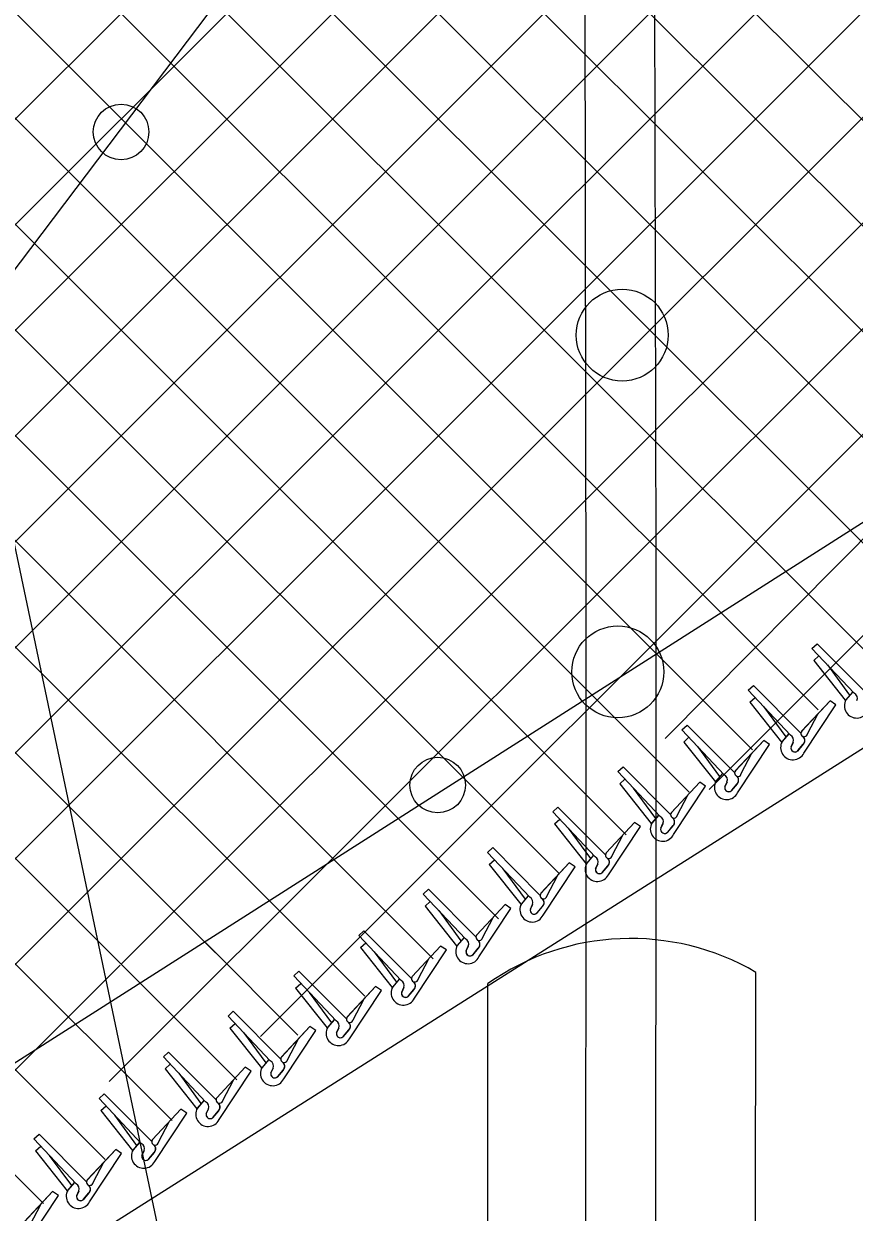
# Model space of a CAD drawing. Extents: x 0 to 1270, y 0 to 830.
# Drawn here: x 681.37 to 713.03, y 632.14 to 677.48 of the extents above; entities that cross this region are included whole.
import ezdxf

# ---------------------------------------------------------------- set-up
doc = ezdxf.new("R2010")
doc.units = 0
for name, color, linetype in [('CT_Dimensions', 7, 'Continuous'), ('sb_Chainlink Fence', 7, 'Continuous'), ('sb_Earth', 7, 'Continuous'), ('sb_Existing Concrete', 7, 'Continuous'), ('sb_Existing Structural Steel', 7, 'Continuous')]:
    doc.layers.add(name, color=color, linetype=linetype)

msp = doc.modelspace()

# ---------------------------------------------------------------- linework, layer by layer
at = {"layer": 'CT_Dimensions'}
msp.add_line((679.29, 665.77), (693.667, 597.343), dxfattribs=at)
at = {"layer": 'sb_Chainlink Fence'}
for p, q in [((705.822, 650.219), (870.725, 816.56)), ((632.746, 613.457), (771.167, 751.878)), ((632.741, 617.482), (759.121, 743.863)), ((632.735, 621.508), (749.785, 738.558)), ((632.73, 625.533), (738.073, 730.876)), ((688.587, 698.559), (726.274, 660.872)), ((686.196, 696.92), (723.822, 659.294)), ((683.792, 695.293), (721.329, 657.756)), ((681.389, 693.665), (718.886, 656.168)), ((632.751, 609.432), (716.137, 692.817)), ((680.777, 690.246), (716.774, 654.25)), ((632.756, 605.407), (716.172, 688.823)), ((678.346, 688.654), (714.215, 652.778)), ((675.961, 687.005), (711.655, 651.307)), ((669.357, 685.545), (706.73, 648.172)), ((673.575, 685.37), (709.142, 649.789)), ((640.993, 609.613), (716.208, 684.828)), ((666.982, 683.89), (704.329, 646.543)), ((664.527, 682.314), (701.791, 645.05)), ((662.129, 680.681), (699.468, 643.342)), ((668.226, 632.815), (716.244, 680.833)), ((657.343, 677.406), (694.365, 640.384)), ((661.546, 677.249), (696.97, 641.809)), ((687.085, 647.644), (716.28, 676.838)), ((654.955, 675.764), (688.676, 642.043)), ((685.063, 641.592), (716.315, 672.844)), ((654.338, 672.356), (689.495, 637.193)), ((651.934, 670.726), (687.019, 635.639)), ((645.317, 669.279), (682.114, 632.482)), ((649.516, 669.087), (684.47, 634.158)), ((684.628, 637.126), (716.351, 668.849)), ((707.495, 648.275), (725.985, 666.765)), ((690.386, 638.853), (714.148, 662.616)), ((711.414, 653.654), (711.613, 653.833)), ((713.424, 652.01), (711.613, 653.833)), ((713.025, 651.939), (711.414, 653.654)), ((711.481, 653.191), (711.679, 653.37)), ((711.481, 653.191), (712.686, 651.673)), ((712.001, 653.025), (712.848, 651.869)), ((708.986, 652.059), (709.184, 652.239)), ((710.597, 650.344), (708.986, 652.059)), ((710.995, 650.415), (709.184, 652.239)), ((712.955, 651.983), (712.709, 651.693)), ((712.958, 651.987), (712.71, 651.694)), ((709.052, 651.596), (709.25, 651.776)), ((709.052, 651.596), (710.257, 650.078)), ((712.104, 651.658), (711.018, 650.49)), ((712.104, 651.658), (711.025, 650.497)), ((711.107, 649.662), (712.327, 651.505)), ((712.327, 651.505), (712.104, 651.658)), ((712.692, 651.66), (712.676, 651.624)), ((712.71, 651.694), (712.692, 651.66)), ((709.572, 651.43), (710.419, 650.274)), ((711.246, 650.389), (711.653, 651.165)), ((706.46, 650.545), (706.658, 650.724)), ((708.47, 648.901), (706.658, 650.724)), ((708.071, 648.83), (706.46, 650.545)), ((706.527, 650.082), (706.725, 650.261)), ((709.579, 650.143), (708.493, 648.976)), ((709.579, 650.143), (708.5, 648.983)), ((709.802, 649.991), (709.579, 650.143)), ((710.526, 650.388), (710.28, 650.098)), ((710.529, 650.392), (710.281, 650.099)), ((706.527, 650.082), (707.732, 648.564)), ((707.046, 649.916), (707.894, 648.76)), ((708.582, 648.148), (709.802, 649.991)), ((710.263, 650.065), (710.247, 650.029)), ((710.281, 650.099), (710.263, 650.065)), ((710.62, 649.898), (710.702, 650.075)), ((710.702, 650.068), (710.62, 649.902)), ((711.083, 649.996), (710.861, 649.733)), ((710.881, 649.755), (711.083, 649.996)), ((708.721, 648.875), (709.128, 649.651)), ((704.019, 648.953), (704.217, 649.132)), ((705.63, 647.238), (704.019, 648.953)), ((706.029, 647.309), (704.217, 649.132)), ((708, 648.874), (707.755, 648.584)), ((708.004, 648.878), (707.756, 648.585)), ((704.086, 648.49), (704.284, 648.669)), ((704.086, 648.49), (705.29, 646.972)), ((704.605, 648.324), (705.452, 647.168)), ((707.137, 648.551), (706.051, 647.384)), ((707.137, 648.551), (706.058, 647.391)), ((706.14, 646.556), (707.36, 648.399)), ((707.36, 648.399), (707.137, 648.551)), ((707.738, 648.551), (707.722, 648.515)), ((707.756, 648.585), (707.738, 648.551)), ((708.095, 648.383), (708.177, 648.561)), ((708.177, 648.554), (708.095, 648.387)), ((708.558, 648.482), (708.335, 648.219)), ((708.356, 648.24), (708.558, 648.482)), ((706.28, 647.283), (706.686, 648.059)), ((670.226, 630.785), (687.137, 647.695)), ((701.534, 647.418), (701.732, 647.597)), ((703.145, 645.703), (701.534, 647.418)), ((703.544, 645.774), (701.732, 647.597)), ((701.601, 646.955), (701.799, 647.134)), ((701.601, 646.955), (702.806, 645.437)), ((704.653, 647.016), (703.567, 645.849)), ((704.653, 647.016), (703.574, 645.856)), ((704.876, 646.864), (704.653, 647.016)), ((705.296, 646.959), (705.281, 646.923)), ((705.314, 646.993), (705.296, 646.959)), ((705.559, 647.282), (705.313, 646.992)), ((705.562, 647.286), (705.314, 646.993)), ((705.654, 646.791), (705.735, 646.968)), ((705.735, 646.962), (705.654, 646.795)), ((702.12, 646.789), (702.968, 645.633)), ((703.655, 645.021), (704.876, 646.864)), ((703.795, 645.748), (704.202, 646.524)), ((706.117, 646.89), (705.894, 646.627)), ((705.914, 646.648), (706.117, 646.89)), ((699.046, 645.873), (699.244, 646.052)), ((701.055, 644.229), (699.244, 646.052)), ((700.656, 644.158), (699.046, 645.873)), ((699.112, 645.41), (699.31, 645.589)), ((703.074, 645.747), (702.829, 645.457)), ((703.078, 645.751), (702.83, 645.458)), ((699.112, 645.41), (700.317, 643.892)), ((699.632, 645.244), (700.479, 644.088)), ((702.164, 645.471), (701.078, 644.304)), ((702.164, 645.471), (701.085, 644.311)), ((701.167, 643.476), (702.387, 645.319)), ((702.387, 645.319), (702.164, 645.471)), ((702.812, 645.424), (702.796, 645.388)), ((702.83, 645.458), (702.812, 645.424)), ((703.169, 645.256), (703.251, 645.433)), ((703.251, 645.427), (703.169, 645.26)), ((703.632, 645.355), (703.409, 645.092)), ((703.43, 645.113), (703.632, 645.355)), ((701.306, 644.203), (701.713, 644.979)), ((696.599, 644.283), (696.797, 644.462)), ((698.21, 642.568), (696.599, 644.283)), ((698.609, 642.639), (696.797, 644.462)), ((696.665, 643.82), (696.864, 643.999)), ((696.665, 643.82), (697.87, 642.301)), ((699.717, 643.881), (698.631, 642.714)), ((699.717, 643.881), (698.638, 642.721)), ((699.94, 643.729), (699.717, 643.881)), ((700.323, 643.879), (700.307, 643.843)), ((700.341, 643.913), (700.323, 643.879)), ((700.586, 644.202), (700.34, 643.912)), ((700.589, 644.206), (700.341, 643.913)), ((700.68, 643.711), (700.762, 643.888)), ((700.762, 643.882), (700.68, 643.715)), ((701.143, 643.81), (700.92, 643.547)), ((700.941, 643.568), (701.143, 643.81)), ((697.185, 643.653), (698.032, 642.498)), ((698.72, 641.885), (699.94, 643.729)), ((698.859, 642.613), (699.266, 643.388)), ((694.139, 642.702), (694.337, 642.881)), ((696.149, 641.058), (694.337, 642.881)), ((688.302, 642.417), (691.821, 638.898)), ((695.75, 640.987), (694.139, 642.702)), ((694.206, 642.239), (694.404, 642.418)), ((698.139, 642.611), (697.893, 642.322)), ((698.142, 642.616), (697.894, 642.323)), ((694.206, 642.239), (695.411, 640.721)), ((694.725, 642.073), (695.572, 640.917)), ((697.258, 642.3), (696.171, 641.133)), ((697.258, 642.3), (696.178, 641.14)), ((696.26, 640.305), (697.48, 642.148)), ((697.48, 642.148), (697.258, 642.3)), ((697.876, 642.289), (697.86, 642.253)), ((697.894, 642.323), (697.876, 642.289)), ((698.233, 642.121), (698.315, 642.298)), ((698.315, 642.292), (698.234, 642.125)), ((698.696, 642.22), (698.474, 641.957)), ((698.494, 641.978), (698.696, 642.22)), ((672.336, 628.864), (685.047, 641.575)), ((696.4, 641.032), (696.806, 641.808)), ((691.66, 641.16), (691.858, 641.339)), ((693.271, 639.445), (691.66, 641.16)), ((693.67, 639.516), (691.858, 641.339)), ((691.727, 640.697), (691.925, 640.876)), ((691.727, 640.697), (692.932, 639.178)), ((694.779, 640.758), (693.692, 639.591)), ((694.779, 640.758), (693.699, 639.598)), ((693.781, 638.762), (695.001, 640.606)), ((695.001, 640.606), (694.779, 640.758)), ((695.416, 640.708), (695.401, 640.672)), ((695.435, 640.742), (695.416, 640.708)), ((695.679, 641.031), (695.433, 640.741)), ((695.682, 641.035), (695.435, 640.742)), ((695.774, 640.54), (695.856, 640.718)), ((695.855, 640.711), (695.774, 640.545)), ((696.237, 640.639), (696.014, 640.376)), ((696.035, 640.397), (696.237, 640.639)), ((692.246, 640.53), (693.093, 639.375)), ((693.921, 639.49), (694.327, 640.265)), ((689.156, 639.63), (689.354, 639.809)), ((691.166, 637.986), (689.354, 639.809)), ((690.767, 637.915), (689.156, 639.63)), ((689.223, 639.167), (689.421, 639.346)), ((692.275, 639.228), (691.189, 638.06)), ((692.275, 639.228), (691.196, 638.067)), ((692.498, 639.075), (692.275, 639.228)), ((693.2, 639.488), (692.954, 639.199)), ((693.203, 639.493), (692.955, 639.2)), ((689.223, 639.167), (690.428, 637.648)), ((689.742, 639), (690.59, 637.844)), ((691.277, 637.232), (692.498, 639.075)), ((692.937, 639.166), (692.922, 639.13)), ((692.955, 639.2), (692.937, 639.166)), ((693.295, 638.998), (693.377, 639.175)), ((693.376, 639.169), (693.295, 639.002)), ((693.758, 639.097), (693.535, 638.834)), ((693.555, 638.855), (693.758, 639.097)), ((691.417, 637.96), (691.823, 638.735)), ((686.689, 638.075), (686.888, 638.254)), ((688.3, 636.36), (686.689, 638.075)), ((688.699, 636.431), (686.888, 638.254)), ((690.696, 637.958), (690.45, 637.669)), ((690.7, 637.963), (690.452, 637.67)), ((686.756, 637.612), (686.954, 637.791)), ((686.756, 637.612), (687.961, 636.094)), ((687.275, 637.446), (688.123, 636.29)), ((689.808, 637.673), (688.722, 636.506)), ((689.808, 637.673), (688.729, 636.513)), ((688.811, 635.678), (690.031, 637.521)), ((690.031, 637.521), (689.808, 637.673)), ((690.433, 637.636), (690.418, 637.599)), ((690.452, 637.67), (690.433, 637.636)), ((690.791, 637.468), (690.873, 637.645)), ((690.872, 637.639), (690.791, 637.472)), ((691.254, 637.567), (691.031, 637.303)), ((691.052, 637.325), (691.254, 637.567)), ((688.95, 636.405), (689.357, 637.181)), ((684.238, 636.482), (684.436, 636.661)), ((686.248, 634.838), (684.436, 636.661)), ((685.849, 634.767), (684.238, 636.482)), ((684.305, 636.019), (684.503, 636.198)), ((687.357, 636.08), (686.27, 634.913)), ((687.357, 636.08), (686.277, 634.919)), ((687.579, 635.928), (687.357, 636.08)), ((687.967, 636.081), (687.951, 636.045)), ((687.985, 636.115), (687.967, 636.081)), ((688.23, 636.404), (687.984, 636.114)), ((688.233, 636.408), (687.985, 636.115)), ((688.324, 635.913), (688.406, 636.09)), ((688.406, 636.084), (688.324, 635.917)), ((684.305, 636.019), (685.51, 634.5)), ((684.824, 635.852), (685.671, 634.696)), ((686.359, 634.084), (687.579, 635.928)), ((688.787, 636.012), (688.564, 635.749)), ((688.585, 635.77), (688.787, 636.012)), ((686.499, 634.812), (686.905, 635.587)), ((681.752, 634.945), (681.95, 635.124)), ((683.363, 633.23), (681.752, 634.945)), ((683.762, 633.301), (681.95, 635.124)), ((685.778, 634.81), (685.532, 634.521)), ((685.781, 634.815), (685.534, 634.522)), ((681.819, 634.482), (682.017, 634.661)), ((681.819, 634.482), (683.024, 632.963)), ((682.338, 634.315), (683.186, 633.159)), ((684.871, 634.543), (683.785, 633.375)), ((684.871, 634.543), (683.792, 633.382)), ((683.874, 632.547), (685.094, 634.39)), ((685.094, 634.39), (684.871, 634.543)), ((685.515, 634.488), (685.5, 634.452)), ((685.534, 634.522), (685.515, 634.488)), ((685.873, 634.32), (685.955, 634.497)), ((685.954, 634.491), (685.873, 634.324)), ((686.336, 634.419), (686.113, 634.155)), ((686.134, 634.177), (686.336, 634.419)), ((684.013, 633.275), (684.42, 634.05)), ((682.466, 632.934), (681.38, 631.766)), ((682.466, 632.934), (681.386, 631.773)), ((682.688, 632.781), (682.466, 632.934)), ((683.03, 632.951), (683.014, 632.914)), ((683.048, 632.985), (683.03, 632.951)), ((683.292, 633.273), (683.047, 632.984)), ((683.296, 633.278), (683.048, 632.985)), ((683.387, 632.783), (683.469, 632.96)), ((683.469, 632.954), (683.387, 632.787)), ((683.85, 632.882), (683.627, 632.618)), ((683.648, 632.64), (683.85, 632.882)), ((681.468, 630.938), (682.688, 632.781)), ((681.608, 631.665), (682.014, 632.441))]:
    msp.add_line(p, q, dxfattribs=at)
for centre, radius, start, end in [((712.937, 651.749), 0.209, 336.423, 65.0975), ((713.117, 651.464), 0.468, 150.7128, 333.6195), ((710.508, 650.155), 0.209, 336.423, 65.0975), ((711.12, 650.412), 0.128, 138.9611, 350.0092), ((710.949, 650.138), 0.195, 313.6069, 52.174), ((710.954, 650.138), 0.192, 320.1413, 52.9449), ((710.688, 649.87), 0.468, 150.7128, 333.6195), ((710.764, 649.851), 0.152, 160.674, 309.1571), ((710.765, 649.852), 0.152, 162.4544, 320.0765), ((707.983, 648.64), 0.209, 336.423, 65.0975), ((708.595, 648.897), 0.128, 138.9611, 350.0092), ((708.423, 648.624), 0.195, 313.6069, 52.174), ((708.429, 648.624), 0.192, 320.1413, 52.9449), ((708.163, 648.355), 0.468, 150.7128, 333.6195), ((708.239, 648.337), 0.152, 160.674, 309.1571), ((708.24, 648.338), 0.152, 162.4544, 320.0765), ((706.154, 647.305), 0.128, 138.9611, 350.0092), ((705.721, 646.763), 0.468, 150.7128, 333.6195), ((705.542, 647.048), 0.209, 336.423, 65.0975), ((705.982, 647.032), 0.195, 313.6069, 52.174), ((705.987, 647.032), 0.192, 320.1413, 52.9449), ((705.798, 646.745), 0.152, 160.674, 309.1571), ((705.798, 646.746), 0.152, 162.4544, 320.0765), ((703.057, 645.513), 0.209, 336.423, 65.0975), ((703.669, 645.77), 0.128, 138.9611, 350.0092), ((703.497, 645.497), 0.195, 313.6069, 52.174), ((703.502, 645.497), 0.192, 320.1413, 52.9449), ((703.236, 645.228), 0.468, 150.7128, 333.6195), ((703.313, 645.21), 0.152, 160.674, 309.1571), ((703.313, 645.211), 0.152, 162.4544, 320.0765), ((701.18, 644.225), 0.128, 138.9611, 350.0092), ((700.748, 643.683), 0.468, 150.7128, 333.6195), ((700.568, 643.968), 0.209, 336.423, 65.0975), ((701.008, 643.952), 0.195, 313.6069, 52.174), ((701.014, 643.952), 0.192, 320.1413, 52.9449), ((700.824, 643.665), 0.152, 160.674, 309.1571), ((700.825, 643.666), 0.152, 162.4544, 320.0765), ((698.122, 642.378), 0.209, 336.423, 65.0975), ((698.733, 642.635), 0.128, 138.9611, 350.0092), ((698.562, 642.361), 0.195, 313.6069, 52.174), ((698.567, 642.362), 0.192, 320.1413, 52.9449), ((698.301, 642.093), 0.468, 150.7128, 333.6195), ((698.377, 642.075), 0.152, 160.674, 309.1571), ((698.378, 642.075), 0.152, 162.4544, 320.0765), ((696.274, 641.055), 0.128, 138.9611, 350.0092), ((695.841, 640.513), 0.468, 150.7128, 333.6195), ((695.662, 640.797), 0.209, 336.423, 65.0975), ((696.102, 640.781), 0.195, 313.6069, 52.174), ((696.107, 640.781), 0.192, 320.1413, 52.9449), ((695.918, 640.494), 0.152, 160.674, 309.1571), ((695.918, 640.495), 0.152, 162.4544, 320.0765), ((693.183, 639.255), 0.209, 336.423, 65.0975), ((693.795, 639.512), 0.128, 138.9611, 350.0092), ((693.623, 639.238), 0.195, 313.6069, 52.174), ((693.628, 639.239), 0.192, 320.1413, 52.9449), ((693.362, 638.97), 0.468, 150.7128, 333.6195), ((693.439, 638.952), 0.152, 160.674, 309.1571), ((693.439, 638.953), 0.152, 162.4544, 320.0765), ((690.679, 637.725), 0.209, 336.423, 65.0975), ((691.291, 637.982), 0.128, 138.9611, 350.0092), ((690.858, 637.44), 0.468, 150.7128, 333.6195), ((690.935, 637.422), 0.152, 160.674, 309.1571), ((690.935, 637.422), 0.152, 162.4544, 320.0765), ((691.119, 637.708), 0.195, 313.6069, 52.174), ((691.124, 637.708), 0.192, 320.1413, 52.9449), ((688.824, 636.427), 0.128, 138.9611, 350.0092), ((688.392, 635.885), 0.468, 150.7128, 333.6195), ((688.212, 636.17), 0.209, 336.423, 65.0975), ((688.652, 636.154), 0.195, 313.6069, 52.174), ((688.658, 636.154), 0.192, 320.1413, 52.9449), ((688.468, 635.867), 0.152, 160.674, 309.1571), ((688.469, 635.868), 0.152, 162.4544, 320.0765), ((685.761, 634.577), 0.209, 336.423, 65.0975), ((686.373, 634.834), 0.128, 138.9611, 350.0092), ((686.201, 634.56), 0.195, 313.6069, 52.174), ((686.206, 634.561), 0.192, 320.1413, 52.9449), ((685.94, 634.292), 0.468, 150.7128, 333.6195), ((686.017, 634.274), 0.152, 160.674, 309.1571), ((686.017, 634.274), 0.152, 162.4544, 320.0765), ((683.887, 633.297), 0.128, 138.9611, 350.0092), ((683.455, 632.755), 0.468, 150.7128, 333.6195), ((683.275, 633.04), 0.209, 336.423, 65.0975), ((683.715, 633.023), 0.195, 313.6069, 52.174), ((683.72, 633.023), 0.192, 320.1413, 52.9449), ((683.531, 632.737), 0.152, 160.674, 309.1571), ((683.531, 632.737), 0.152, 162.4544, 320.0765)]:
    msp.add_arc(centre, radius, start, end, dxfattribs=at)
at = {"layer": 'sb_Earth'}
msp.add_line((633.881, 599.502), (772.831, 687.523), dxfattribs=at)
at = {"layer": 'sb_Existing Concrete'}
for p, q in [((709.228, 618.43), (709.28, 641.295)), ((699.052, 618.46), (699.059, 640.869))]:
    msp.add_line(p, q, dxfattribs=at)
msp.add_arc((704.502, 633.114), 9.474, 59.7091, 125.0625, dxfattribs=at)
at = {"layer": 'sb_Existing Structural Steel'}
for p, q in [((702.804, 654.929), (702.712, 712.308)), ((705.471, 657.119), (705.357, 712.309)), ((702.367, 696.38), (669.605, 652.995)), ((632.766, 607.059), (768.798, 693.845)), ((705.471, 647.442), (705.471, 657.119)), ((702.804, 645.729), (702.804, 654.929)), ((705.465, 621.76), (705.471, 647.442)), ((702.798, 621.796), (702.804, 645.729))]:
    msp.add_line(p, q, dxfattribs=at)
for centre, radius in [((685.077, 673.352), 1.06), ((704.181, 665.604), 1.752), ((704.012, 652.757), 1.752), ((697.147, 648.44), 1.06)]:
    msp.add_circle(centre, radius, dxfattribs=at)

doc.saveas('drawing.dxf')
